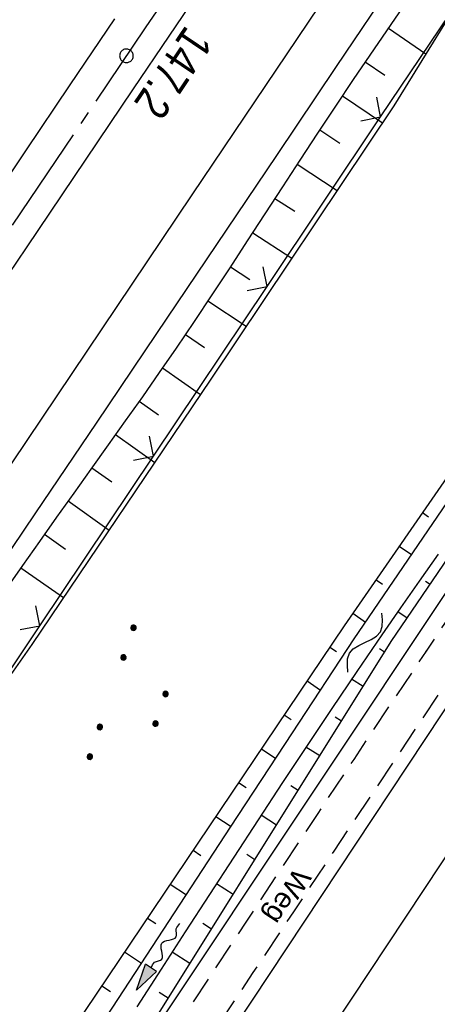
# Model space of a CAD drawing. Extents: x 510526 to 513920, y 467229 to 478797.
# Tile 456 of 467: x 513236 to 513266, y 477571 to 477643. Entities that reach past the tile are written whole.
import ezdxf

# ---------------------------------------------------------------- set-up
doc = ezdxf.new("R2010")
doc.units = 0
doc.header["$LTSCALE"] = 10
doc.header["$MEASUREMENT"] = 0
for name, pattern in [('ACHSE', [5.5, 4, -0.5, 0.5, -0.5]), ('LT00', [0]), ('LT11', [0.3, 0.2, -0.1])]:
    doc.linetypes.add(name, pattern=pattern)
doc.layers.get('0').update_dxf_attribs({"linetype": 'LT00'})
for name, color, linetype in [('--FLIEßRICHTPFEIL', 180, 'Continuous'), ('--WASSER_NUTZUNG', 180, 'Continuous'), ('-AX-020', 250, 'ACHSE'), ('-ST-20-1', 250, 'LT00'), ('DFK_AB_L', 21, 'LT00'), ('DFK_KATASTER', 250, 'LT00'), ('DFK_NUTZUNG', 250, 'LT00'), ('FELDWEG_TEXT', 1, 'Continuous'), ('V87_AFBR_BAB', 250, 'LT00'), ('V87_BOESCH', 250, 'LT00'), ('V87_BOSCHUNG', 250, 'LT00'), ('V87_FELDWEG', 250, 'LT11'), ('V87_GRABEN', 250, 'LT00'), ('V87_LD_MARK', 250, 'LT00'), ('V87_ZAUN', 40, 'LT00')]:
    doc.layers.add(name, color=color, linetype=linetype)
doc.styles.add('Beschrift', font='ARIAL.TTF')

# ---------------------------------------------------------------- blocks, each defined once
blk = doc.blocks.new('SYMB0002')
at = {"color": 0, "linetype": 'ByBlock'}
for points in [[(-0.031395, 0.499013), (-0.093691, 0.491144), (-0.154509, 0.475528), (-0.21289, 0.452414), (-0.267913, 0.422164), (-0.318712, 0.385257), (-0.364484, 0.342274), (-0.404509, 0.293893), (-0.438154, 0.240877), (-0.464888, 0.184062), (-0.484292, 0.124345), (-0.496058, 0.062667), (-0.5, 0)], [(-0.5, 0), (-0.496058, -0.062667), (-0.484292, -0.124345), (-0.464888, -0.184062), (-0.438154, -0.240877), (-0.404509, -0.293893), (-0.364485, -0.342274), (-0.318712, -0.385257), (-0.267914, -0.422164), (-0.21289, -0.452414), (-0.154509, -0.475529), (-0.093691, -0.491144), (-0.031395, -0.499014), (0.031395, -0.499014)], [(0.5, 0), (0.496057, 0.062667), (0.484292, 0.124345), (0.464888, 0.184062), (0.438153, 0.240877), (0.404509, 0.293893), (0.364484, 0.342274), (0.318712, 0.385257), (0.267913, 0.422164), (0.21289, 0.452414), (0.154509, 0.475528), (0.093691, 0.491144), (0.031395, 0.499013), (-0.031395, 0.499013)], [(0.031395, -0.499014), (0.093691, -0.491144), (0.154509, -0.475529), (0.21289, -0.452414), (0.267914, -0.422164), (0.318712, -0.385257), (0.364485, -0.342274), (0.404509, -0.293893), (0.438154, -0.240877), (0.464889, -0.184062), (0.484292, -0.124345), (0.496058, -0.062667), (0.5, 0)]]:
    blk.add_lwpolyline(points, dxfattribs=at)
blk = doc.blocks.new('SYMB0011')
at = {"color": 0, "linetype": 'ByBlock'}
for p, q in [((0.5, 0), (-0.5, 0)), ((0, 0.5), (0, -0.5))]:
    blk.add_line(p, q, dxfattribs=at)
blk = doc.blocks.new('SYMB0024')
at = {"color": 0, "linetype": 'ByBlock'}
for p, q in [((-0.5, 0.5), (0, 0)), ((0, 0), (0.5, 0.5))]:
    blk.add_line(p, q, dxfattribs=at)
blk = doc.blocks.new('FLIEßRICHTPFEIL')
at = {"layer": '--FLIEßRICHTPFEIL'}
blk.add_hatch(color=256, dxfattribs=at).paths.add_polyline_path([(-1.95, 0.4875), (-1.95, -0.4875), (0, 0)])
for p, q in [((-1.95, 0.4875), (-1.95, -0.4875)), ((-1.95, 0.4875), (0, 0)), ((0, 0), (-1.95, -0.4875))]:
    blk.add_line(p, q, dxfattribs=at)
at = {"layer": '--FLIEßRICHTPFEIL', "start_tangent": (-1, 0), "end_tangent": (-1, 0)}
blk.add_spline([(-1.95, 0), (-2.4375, 0), (-2.925, 0.325), (-3.4125, 0), (-3.9, -0.325), (-4.3875, 0), (-4.875, 0.325), (-5.3625, 0), (-5.85, 0)], degree=3, dxfattribs=at)
blk = doc.blocks.new('SYMB7251')
at = {"color": 0, "linetype": 'ByBlock'}
for points in [[(-0.25, 0), (-0.208333, 0.028889), (-0.166667, 0.051111), (-0.125, 0.06), (-0.083333, 0.051111), (-0.041667, 0.028889), (0, 0)], [(0, 0), (0.041667, -0.028889), (0.083333, -0.051111), (0.125, -0.06), (0.166667, -0.051111), (0.208333, -0.028889), (0.25, 0)]]:
    blk.add_lwpolyline(points, dxfattribs=at)
blk = doc.blocks.new('SYMB7111')
at = {"color": 0, "linetype": 'ByBlock'}
for p, q in [((-0.13, 0.202919), (-0.13, 0.177081)), ((-0.125, 0.172895), (-0.125, 0.207105)), ((-0.12, 0.209164), (-0.12, 0.170836)), ((-0.115, 0.170204), (-0.115, 0.209796)), ((-0.11, 0.209164), (-0.11, 0.170836)), ((-0.105, 0.172895), (-0.105, 0.207105)), ((-0.1, 0.202919), (-0.1, 0.177081)), ((-0.095, 0.189874), (-0.095, 0.190146)), ((0.1, 0.202919), (0.1, 0.177081)), ((0.105, 0.172895), (0.105, 0.207105)), ((0.11, 0.209164), (0.11, 0.170836)), ((0.115, 0.170204), (0.115, 0.209796)), ((0.12, 0.209164), (0.12, 0.170836)), ((0.125, 0.172895), (0.125, 0.207105)), ((0.13, 0.202919), (0.13, 0.177081)), ((0.135, 0.189874), (0.135, 0.190146)), ((-0.515, -0.177081), (-0.515, -0.202919)), ((-0.51, -0.207105), (-0.51, -0.172895)), ((-0.505, -0.170836), (-0.505, -0.209164)), ((-0.5, -0.209796), (-0.5, -0.170204)), ((-0.495, -0.170836), (-0.495, -0.209164)), ((-0.49, -0.207105), (-0.49, -0.172895)), ((-0.485, -0.177081), (-0.485, -0.202919)), ((-0.48, -0.190126), (-0.48, -0.189854)), ((-0.285, -0.177081), (-0.285, -0.202919)), ((-0.28, -0.207105), (-0.28, -0.172895)), ((-0.275, -0.170836), (-0.275, -0.209164)), ((-0.27, -0.209796), (-0.27, -0.170204)), ((-0.265, -0.170836), (-0.265, -0.209164)), ((-0.26, -0.207105), (-0.26, -0.172895)), ((-0.255, -0.177081), (-0.255, -0.202919)), ((-0.25, -0.190126), (-0.25, -0.189854)), ((0.255, -0.177081), (0.255, -0.202919)), ((0.26, -0.207105), (0.26, -0.172895)), ((0.265, -0.170836), (0.265, -0.209164)), ((0.27, -0.209796), (0.27, -0.170204)), ((0.275, -0.170836), (0.275, -0.209164)), ((0.28, -0.207105), (0.28, -0.172895)), ((0.285, -0.177081), (0.285, -0.202919)), ((0.29, -0.190126), (0.29, -0.189854)), ((0.485, -0.177081), (0.485, -0.202919)), ((0.49, -0.207105), (0.49, -0.172895)), ((0.495, -0.170836), (0.495, -0.209164)), ((0.5, -0.209796), (0.5, -0.170204)), ((0.505, -0.170836), (0.505, -0.209164)), ((0.51, -0.207105), (0.51, -0.172895)), ((0.515, -0.177081), (0.515, -0.202919)), ((0.52, -0.190126), (0.52, -0.189854))]:
    blk.add_line(p, q, dxfattribs=at)
for points in [[(-0.095, 0.19), (-0.096981, 0.198678), (-0.10253, 0.205637), (-0.11055, 0.209499), (-0.11945, 0.209499), (-0.12747, 0.205637), (-0.133019, 0.198678), (-0.135, 0.19), (-0.133019, 0.181322), (-0.12747, 0.174363), (-0.11945, 0.170501), (-0.11055, 0.170501), (-0.10253, 0.174363), (-0.096981, 0.181322), (-0.095, 0.19)], [(0.135, 0.19), (0.133019, 0.198678), (0.12747, 0.205637), (0.11945, 0.209499), (0.11055, 0.209499), (0.10253, 0.205637), (0.096981, 0.198678), (0.095, 0.19), (0.096981, 0.181322), (0.10253, 0.174363), (0.11055, 0.170501), (0.11945, 0.170501), (0.12747, 0.174363), (0.133019, 0.181322), (0.135, 0.19)], [(-0.48, -0.19), (-0.481981, -0.181322), (-0.48753, -0.174363), (-0.49555, -0.170501), (-0.50445, -0.170501), (-0.51247, -0.174363), (-0.518019, -0.181322), (-0.52, -0.19), (-0.518019, -0.198678), (-0.51247, -0.205637), (-0.50445, -0.209499), (-0.49555, -0.209499), (-0.48753, -0.205637), (-0.481981, -0.198678), (-0.48, -0.19)], [(-0.25, -0.19), (-0.251981, -0.181322), (-0.25753, -0.174363), (-0.26555, -0.170501), (-0.27445, -0.170501), (-0.28247, -0.174363), (-0.288019, -0.181322), (-0.29, -0.19), (-0.288019, -0.198678), (-0.28247, -0.205637), (-0.27445, -0.209499), (-0.26555, -0.209499), (-0.25753, -0.205637), (-0.251981, -0.198678), (-0.25, -0.19)], [(0.29, -0.19), (0.288019, -0.181322), (0.28247, -0.174363), (0.27445, -0.170501), (0.26555, -0.170501), (0.25753, -0.174363), (0.251981, -0.181322), (0.25, -0.19), (0.251981, -0.198678), (0.25753, -0.205637), (0.26555, -0.209499), (0.27445, -0.209499), (0.28247, -0.205637), (0.288019, -0.198678), (0.29, -0.19)], [(0.52, -0.19), (0.518019, -0.181322), (0.51247, -0.174363), (0.50445, -0.170501), (0.49555, -0.170501), (0.48753, -0.174363), (0.481981, -0.181322), (0.48, -0.19), (0.481981, -0.198678), (0.48753, -0.205637), (0.49555, -0.209499), (0.50445, -0.209499), (0.51247, -0.205637), (0.518019, -0.198678), (0.52, -0.19)]]:
    blk.add_lwpolyline(points, dxfattribs=at)

msp = doc.modelspace()

# ---------------------------------------------------------------- linework, layer by layer
at = {"layer": '-AX-020', "ltscale": 0.2, "flags": 128}
msp.add_lwpolyline([(513881.716, 478796.972), (513877.87, 478787.354), (513870.367, 478768.801), (513862.788, 478750.278), (513855.137, 478731.786), (513847.411, 478713.324), (513839.611, 478694.893), (513831.738, 478676.494), (513823.791, 478658.127), (513815.771, 478639.791), (513807.678, 478621.487), (513799.512, 478603.216), (513791.272, 478584.978), (513782.96, 478566.773), (513774.576, 478548.601), (513766.118, 478530.463), (513757.588, 478512.359), (513748.986, 478494.289), (513740.312, 478476.254), (513731.565, 478458.253), (513722.747, 478440.287), (513713.857, 478422.357), (513704.896, 478404.463), (513695.863, 478386.605), (513686.758, 478368.782), (513677.583, 478350.997), (513668.336, 478333.248), (513659.019, 478315.536), (513649.63, 478297.862), (513640.172, 478280.225), (513630.643, 478262.626), (513621.043, 478245.066), (513611.374, 478227.544), (513601.634, 478210.061), (513591.825, 478192.617), (513586.745, 478183.647), (513576.83, 478166.262), (513566.848, 478148.917), (513556.8, 478131.609), (513546.688, 478114.338), (513536.514, 478097.104), (513526.28, 478079.906), (513515.988, 478062.743), (513505.638, 478045.613), (513495.234, 478028.517), (513484.778, 478011.453), (513474.27, 477994.421), (513463.712, 477977.419), (513453.108, 477960.447), (513442.457, 477943.503), (513431.762, 477926.587), (513421.026, 477909.698), (513410.248, 477892.835), (513399.432, 477875.997), (513388.579, 477859.182), (513377.691, 477842.39), (513366.769, 477825.62), (513355.815, 477808.871), (513344.831, 477792.142), (513333.819, 477775.431), (513322.78, 477758.738), (513311.715, 477742.062), (513300.628, 477725.401), (513289.519, 477708.754), (513278.389, 477692.121), (513267.242, 477675.5), (513256.078, 477658.891), (513244.899, 477642.291), (513233.706, 477625.7), (513222.502, 477609.117), (513211.288, 477592.542), (513200.066, 477575.971), (513188.837, 477559.405), (513177.603, 477542.843), (513166.366, 477526.282), (513154.797, 477509.239), (513142.496, 477491.114), (513130.197, 477472.988), (513117.902, 477454.859), (513105.613, 477436.726), (513093.333, 477418.587), (513081.064, 477400.44), (513068.808, 477382.285), (513056.567, 477364.119), (513044.344, 477345.942), (513032.141, 477327.752), (513019.958, 477309.547), (513007.8, 477291.325), (512995.668, 477273.087), (512983.565, 477254.83), (512971.492, 477236.552), (512959.452, 477218.253), (512947.447, 477199.931), (512935.479, 477181.584), (512923.551, 477163.212), (512911.665, 477144.812), (512899.822, 477126.385), (512888.026, 477107.927), (512876.279, 477089.439), (512864.582, 477070.918), (512852.939, 477052.364), (512841.352, 477033.775), (512829.822, 477015.15), (512818.352, 476996.488), (512806.945, 476977.787), (512795.603, 476959.048), (512789.644, 476949.141), (512778.405, 476930.339), (512767.236, 476911.496), (512756.135, 476892.613), (512745.103, 476873.688), (512734.14, 476854.724), (512723.246, 476835.72), (512712.422, 476816.676), (512701.668, 476797.593), (512690.983, 476778.471), (512680.369, 476759.309), (512669.824, 476740.11), (512659.35, 476720.871), (512648.946, 476701.595), (512638.612, 476682.281), (512628.349, 476662.929), (512618.157, 476643.54), (512608.036, 476624.113), (512597.985, 476604.65), (512588.006, 476585.15), (512578.098, 476565.614), (512568.261, 476546.042), (512558.497, 476526.434), (512548.803, 476506.791), (512539.182, 476487.112), (512529.632, 476467.399), (512520.155, 476447.65), (512510.749, 476427.867), (512501.416, 476408.05), (512492.156, 476388.199), (512482.968, 476368.314), (512473.852, 476348.396), (512464.81, 476328.445), (512455.84, 476308.46), (512446.944, 476288.443), (512438.12, 476268.394), (512429.37, 476248.313), (512420.694, 476228.2), (512412.09, 476208.055), (512403.561, 476187.879), (512395.105, 476167.672), (512386.723, 476147.434), (512378.415, 476127.166), (512370.181, 476106.867), (512362.021, 476086.539), (512353.936, 476066.181), (512345.925, 476045.794), (512337.988, 476025.377), (512330.127, 476004.932), (512322.339, 475984.458), (512314.627, 475963.955), (512306.989, 475943.425), (512299.427, 475922.867), (512291.94, 475902.281), (512284.528, 475881.669), (512277.191, 475861.029), (512269.93, 475840.362), (512262.744, 475819.67), (512255.634, 475798.951), (512248.599, 475778.206), (512241.641, 475757.436), (512234.758, 475736.641), (512227.951, 475715.82), (512221.221, 475694.975), (512214.566, 475674.105), (512207.988, 475653.211), (512201.487, 475632.294), (512200.128, 475627.887), (512194.281, 475608.791), (512188.5, 475589.674), (512182.785, 475570.538), (512177.137, 475551.381), (512171.56, 475532.204), (512166.053, 475513.007), (512160.618, 475493.788), (512155.257, 475474.55), (512149.971, 475455.29), (512148.09, 475448.361), (512142.908, 475429.074), (512137.804, 475409.765), (512132.778, 475390.436), (512127.829, 475371.088), (512122.957, 475351.719), (512118.163, 475332.332), (512113.447, 475312.925), (512108.808, 475293.499), (512104.247, 475274.055), (512099.765, 475254.593), (512095.36, 475235.113), (512091.033, 475215.616), (512086.785, 475196.101), (512082.614, 475176.57), (512078.522, 475157.022), (512074.508, 475137.458), (512070.573, 475117.878), (512066.716, 475098.282), (512063.238, 475080.246), (512059.532, 475060.621), (512055.901, 475040.983), (512052.344, 475021.33), (512048.857, 475001.665), (512045.438, 474981.988), (512042.084, 474962.3), (512038.794, 474942.602), (512035.562, 474922.893), (512032.388, 474903.175), (512029.269, 474883.449), (512026.201, 474863.714), (512023.183, 474843.972), (512020.21, 474824.222), (512017.282, 474804.467), (512014.394, 474784.705), (512011.544, 474764.937), (512008.73, 474745.165), (512005.949, 474725.388), (512003.198, 474705.607), (512000.474, 474685.821), (511997.775, 474666.033), (511995.098, 474646.242), (511992.439, 474626.448), (511989.798, 474606.651), (511987.169, 474586.854), (511984.552, 474567.054), (511981.943, 474547.253), (511979.34, 474527.452), (511976.744, 474507.689), (511975.127, 474495.377), (511973.477, 474482.815), (511971.825, 474470.254), (511970.169, 474457.693), (511968.506, 474445.133), (511966.835, 474432.574), (511965.154, 474420.016), (511963.46, 474407.46), (511961.752, 474394.906), (511960.027, 474382.355), (511958.283, 474369.806), (511956.518, 474357.259), (511954.73, 474344.717), (511952.918, 474332.177), (511951.078, 474319.642), (511949.209, 474307.111), (511947.309, 474294.584), (511945.376, 474282.063), (511943.407, 474269.547), (511941.4, 474257.038), (511939.355, 474244.534), (511937.267, 474232.038), (511935.137, 474219.549), (511932.96, 474207.067), (511930.736, 474194.594), (511928.462, 474182.131), (511926.136, 474169.676), (511923.757, 474157.232), (511921.321, 474144.799), (511918.829, 474132.377), (511916.276, 474119.967), (511913.661, 474107.57), (511910.982, 474095.187), (511908.238, 474082.818), (511905.425, 474070.464), (511902.544, 474058.127), (511899.59, 474045.806), (511896.562, 474033.504), (511893.47, 474021.261), (511890.29, 474008.997), (511887.033, 473996.753), (511883.699, 473984.53), (511880.287, 473972.328), (511876.798, 473960.148), (511873.233, 473947.991), (511869.591, 473935.856), (511865.873, 473923.745), (511862.077, 473911.656), (511858.206, 473899.593), (511854.259, 473887.554), (511850.236, 473875.54), (511846.136, 473863.552), (511841.962, 473851.59), (511837.711, 473839.654), (511833.386, 473827.746), (511828.985, 473815.865), (511824.51, 473804.012), (511819.96, 473792.188), (511815.335, 473780.392), (511810.636, 473768.626), (511805.863, 473756.89), (511801.015, 473745.185), (511796.094, 473733.51), (511791.099, 473721.866), (511786.031, 473710.255), (511780.889, 473698.675), (511775.675, 473687.128), (511770.388, 473675.615), (511765.028, 473664.135), (511759.596, 473652.689), (511754.091, 473641.278), (511748.515, 473629.901), (511742.867, 473618.56), (511737.147, 473607.255), (511731.356, 473595.986), (511725.494, 473584.754), (511719.562, 473573.559), (511713.558, 473562.402), (511707.485, 473551.283), (511701.341, 473540.203), (511695.128, 473529.162), (511688.845, 473518.159), (511682.492, 473507.198), (511676.07, 473496.276), (511669.58, 473485.395), (511663.021, 473474.555), (511656.394, 473463.757), (511649.699, 473453.001), (511642.935, 473442.288), (511636.105, 473431.617), (511629.207, 473420.99), (511622.242, 473410.406), (511615.211, 473399.867), (511608.113, 473389.372), (511600.949, 473378.922), (511593.719, 473368.518), (511586.423, 473358.16), (511579.062, 473347.848), (511571.637, 473337.582), (511564.147, 473327.364), (511556.592, 473317.193), (511548.973, 473307.07), (511541.291, 473296.996), (511533.545, 473286.969), (511525.735, 473276.993), (511517.863, 473267.066), (511509.929, 473257.188), (511501.932, 473247.361), (511493.873, 473237.584), (511485.753, 473227.859), (511477.572, 473218.186), (511475.548, 473215.811), (511467.291, 473206.202), (511458.976, 473196.642), (511450.605, 473187.132), (511442.182, 473177.667), (511433.709, 473168.249), (511425.188, 473158.872), (511416.622, 473149.537), (511408.014, 473140.241), (511399.365, 473130.982), (511390.679, 473121.758), (511381.958, 473112.568), (511373.205, 473103.409), (511364.421, 473094.278), (511355.61, 473085.175), (511346.772, 473076.096), (511337.912, 473067.039), (511329.031, 473058.003), (511320.132, 473048.986), (511311.216, 473039.984), (511302.286, 473030.997), (511293.345, 473022.02), (511284.394, 473013.053), (511275.436, 473004.094), (511266.473, 472995.139), (511255.909, 472984.591), (511236.789, 472965.502), (511230.177, 472958.9), (511223.567, 472952.294), (511216.964, 472945.683), (511210.368, 472939.063), (511203.785, 472932.433), (511197.215, 472925.788), (511190.663, 472919.125), (511184.131, 472912.443), (511177.622, 472905.739), (511171.139, 472899.01), (511164.685, 472892.252), (511158.263, 472885.464), (511151.877, 472878.643), (511145.529, 472871.786), (511139.222, 472864.891), (511132.96, 472857.955), (511126.746, 472850.976), (511120.583, 472843.952), (511114.476, 472836.881), (511109.32, 472830.82), (511103.322, 472823.655), (511097.386, 472816.438), (511091.511, 472809.171), (511085.699, 472801.854), (511079.95, 472794.488), (511074.265, 472787.072), (511068.642, 472779.609), (511063.084, 472772.097), (511057.591, 472764.538), (511052.162, 472756.933), (511046.799, 472749.281), (511041.501, 472741.584), (511036.27, 472733.841), (511031.105, 472726.054), (511026.007, 472718.223), (511020.976, 472710.349), (511016.012, 472702.431), (511011.117, 472694.472), (511006.29, 472686.471), (511001.532, 472678.429), (510996.842, 472670.347), (510992.223, 472662.225), (510987.672, 472654.063), (510983.192, 472645.863), (510978.782, 472637.625), (510974.443, 472629.349), (510970.175, 472621.036), (510965.978, 472612.687), (510961.853, 472604.303), (510957.799, 472595.883), (510953.818, 472587.43), (510949.91, 472578.942), (510946.074, 472570.422), (510942.311, 472561.868), (510938.622, 472553.283), (510935.007, 472544.666), (510931.465, 472536.02), (510927.997, 472527.343), (510924.604, 472518.636), (510921.286, 472509.901), (510918.042, 472501.138), (510914.874, 472492.347), (510911.781, 472483.529), (510908.763, 472474.686), (510905.821, 472465.817), (510902.956, 472456.923), (510900.166, 472448.004), (510897.454, 472439.062), (510894.817, 472430.098), (510892.258, 472421.111), (510889.776, 472412.102), (510887.37, 472403.073), (510885.043, 472394.023), (510882.792, 472384.954), (510880.62, 472375.866), (510878.525, 472366.759), (510876.509, 472357.635), (510874.57, 472348.494), (510872.71, 472339.337), (510870.929, 472330.164), (510869.226, 472320.976), (510867.602, 472311.774), (510866.056, 472302.558), (510864.59, 472293.33), (510863.202, 472284.089), (510861.894, 472274.837), (510860.665, 472265.574), (510859.516, 472256.301), (510858.445, 472247.018), (510857.455, 472237.726), (510856.544, 472228.427), (510855.712, 472219.119), (510854.96, 472209.806), (510854.288, 472200.485), (510853.696, 472191.159), (510853.184, 472181.829), (510852.752, 472172.495), (510852.399, 472163.157), (510852.127, 472153.817), (510851.934, 472144.475), (510851.822, 472135.131), (510851.789, 472125.787), (510851.836, 472116.443), (510851.964, 472107.1), (510852.009, 472104.711), (510852.237, 472095.37), (510852.543, 472086.03), (510852.927, 472076.694), (510853.387, 472067.361), (510853.922, 472058.032), (510854.53, 472048.707), (510855.21, 472039.388), (510855.961, 472030.074), (510856.782, 472020.766), (510857.671, 472011.464), (510858.627, 472002.169), (510859.649, 471992.88), (510860.734, 471983.599), (510861.883, 471974.326), (510863.094, 471965.06), (510864.364, 471955.802), (510865.694, 471946.554), (510867.082, 471937.313), (510868.525, 471928.081), (510870.024, 471918.857), (510871.577, 471909.643), (510873.182, 471900.438), (510874.839, 471891.241), (510876.545, 471882.054), (510878.3, 471872.876), (510880.102, 471863.708), (510881.95, 471854.548), (510883.842, 471845.397), (510885.778, 471836.255), (510887.756, 471827.123), (510889.775, 471817.999), (510891.834, 471808.885), (510893.93, 471799.779), (510896.064, 471790.681), (510898.233, 471781.592), (510900.437, 471772.511), (510902.673, 471763.439), (510904.942, 471754.374), (510907.241, 471745.317), (510909.57, 471736.267), (510911.926, 471727.225), (510914.31, 471718.19), (510916.719, 471709.161), (510919.152, 471700.139), (510921.608, 471691.124), (510924.087, 471682.114), (510926.585, 471673.11), (510929.104, 471664.112), (510931.64, 471655.118), (510934.193, 471646.129), (510936.762, 471637.145), (510939.345, 471628.165), (510941.941, 471619.188), (510944.55, 471610.216), (510947.169, 471601.246), (510949.797, 471592.279), (510952.434, 471583.314), (510955.078, 471574.352), (510957.727, 471565.391), (510960.382, 471556.431), (510963.039, 471547.473), (510967.703, 471531.767), (510970.248, 471523.199), (510975.26, 471506.323), (510980.27, 471489.445), (510985.273, 471472.566), (510990.267, 471455.684), (510995.248, 471438.798), (511000.214, 471421.908), (511005.162, 471405.012), (511010.087, 471388.11), (511014.988, 471371.201), (511019.861, 471354.283), (511024.703, 471337.357), (511029.511, 471320.421), (511034.281, 471303.475), (511039.011, 471286.517), (511043.698, 471269.547), (511048.338, 471252.564), (511052.928, 471235.568), (511057.465, 471218.557), (511061.945, 471201.532), (511066.367, 471184.491), (511070.726, 471167.434), (511075.019, 471150.36), (511079.243, 471133.269), (511083.395, 471116.16), (511086.572, 471102.843), (511090.589, 471085.702), (511094.527, 471068.543), (511098.388, 471051.366), (511102.17, 471034.172), (511105.875, 471016.961), (511109.501, 470999.734), (511113.048, 470982.489), (511116.518, 470965.23), (511119.908, 470947.954), (511123.221, 470930.663), (511126.454, 470913.357), (511129.609, 470896.037), (511132.686, 470878.703), (511135.683, 470861.354), (511138.602, 470843.993), (511141.441, 470826.619), (511144.202, 470809.231), (511146.884, 470791.831), (511149.487, 470774.42), (511152.01, 470756.996), (511154.454, 470739.562), (511156.819, 470722.116), (511159.105, 470704.66), (511161.311, 470687.193), (511163.438, 470669.717), (511165.485, 470652.232), (511165.638, 470650.897), (511167.873, 470631.022), (511170.027, 470611.138), (511172.103, 470591.246), (511174.098, 470571.346), (511176.014, 470551.438), (511177.851, 470531.523), (511179.526, 470512.546), (511180.884, 470496.345), (511182.163, 470480.137), (511183.363, 470463.922), (511184.482, 470447.702), (511185.522, 470431.478), (511186.482, 470415.247), (511187.362, 470399.013), (511188.162, 470382.774), (511188.882, 470366.532), (511189.522, 470350.286), (511190.082, 470334.037), (511190.563, 470317.786), (511190.963, 470301.532), (511191.284, 470285.277), (511191.524, 470269.02), (511191.684, 470252.763), (511191.765, 470236.505), (511191.765, 470220.247), (511191.686, 470203.988), (511191.526, 470187.731), (511191.287, 470171.474), (511191.243, 470169.007), (511190.912, 470152.752), (511190.504, 470136.499), (511190.023, 470120.247), (511189.472, 470103.998), (511188.854, 470087.752), (511188.173, 470071.508), (511187.432, 470055.266), (511186.634, 470039.027), (511185.783, 470022.791), (511184.882, 470006.558), (511183.935, 469990.327), (511182.944, 469974.099), (511181.913, 469957.873), (511180.846, 469941.65), (511179.745, 469925.429), (511178.614, 469909.21), (511177.457, 469892.993), (511176.276, 469876.777), (511175.075, 469860.563), (511173.858, 469844.35), (511172.627, 469828.139), (511171.386, 469811.927), (511170.138, 469795.717), (511168.847, 469778.991), (511030.959, 467993.348), (511029.419, 467973.407), (511027.883, 467953.466), (511026.353, 467933.525), (511024.832, 467913.582), (511023.323, 467893.64), (511021.828, 467873.695), (511020.353, 467853.75), (511018.898, 467833.804), (511017.467, 467813.855), (511016.063, 467793.903), (511014.69, 467773.951), (511013.35, 467753.995), (511012.046, 467734.038), (511010.782, 467714.078), (511009.56, 467694.116), (511008.383, 467674.151), (511007.254, 467654.183), (511006.177, 467634.211), (511005.154, 467614.237), (511004.188, 467594.261), (511003.284, 467574.281), (511002.442, 467554.299), (511001.667, 467534.314), (511000.962, 467514.327), (511000.329, 467494.336), (510999.772, 467474.345), (510999.556, 467465.709), (510999.112, 467445.714), (510998.747, 467425.717), (510998.463, 467405.719), (510998.259, 467385.719), (510998.135, 467365.72), (510998.091, 467345.72), (510998.127, 467325.72), (510998.243, 467305.721), (510998.439, 467285.721), (510998.715, 467265.723), (510999.071, 467245.726), (510999.432, 467229.156)], dxfattribs=at)
at = {"layer": 'DFK_AB_L'}
msp.add_line((513317.264, 477676.156), (513151.906, 477428.304), dxfattribs=at)
at = {"layer": 'DFK_KATASTER'}
for p, q in [((513207.135, 477502.075), (513288.055, 477624.045)), ((513295.125, 477623.815), (513212.135, 477498.755))]:
    msp.add_line(p, q, dxfattribs=at)
at = {"layer": 'V87_AFBR_BAB'}
for points in [[(513263.386, 477646.045), (513258.942, 477639.443), (513254.543, 477632.91), (513250.141, 477626.379), (513245.736, 477619.85), (513241.285, 477613.259), (513236.83, 477606.671), (513232.373, 477600.084), (513227.853, 477593.407), (513223.332, 477586.731), (513218.811, 477580.054), (513215.372, 477574.974), (513211.933, 477569.894), (513208.493, 477564.814), (513205.051, 477559.735), (513201.661, 477554.736), (513198.27, 477549.739), (513194.877, 477544.742), (513191.484, 477539.745), (513184.486, 477529.44), (513177.488, 477519.136)], [(513197.335, 477568.773), (513199.316, 477571.678), (513201.298, 477574.583), (513203.28, 477577.487), (513205.26, 477580.393), (513207.239, 477583.3), (513209.213, 477586.209), (513211.492, 477589.58), (513213.767, 477592.955), (513216.038, 477596.332), (513218.308, 477599.71), (513220.579, 477603.087), (513222.851, 477606.463), (513225.509, 477610.402), (513228.171, 477614.339), (513230.834, 477618.274), (513233.498, 477622.208), (513236.161, 477626.144), (513238.786, 477630.03), (513241.41, 477633.917), (513244.031, 477637.805), (513246.652, 477641.693), (513249.273, 477645.582)], [(513242.628, 477642.963), (513239.361, 477638.11), (513236.093, 477633.257), (513232.823, 477628.406), (513229.495, 477623.476), (513226.164, 477618.547), (513222.83, 477613.62), (513219.496, 477608.694), (513214.942, 477601.968), (513210.387, 477595.242), (513205.833, 477588.516), (513202.385, 477583.422), (513198.936, 477578.329), (513195.487, 477573.236), (513192.037, 477568.143), (513187.5, 477561.451), (513182.961, 477554.76)]]:
    msp.add_lwpolyline(points, dxfattribs=at)
at = {"layer": 'V87_BOESCH'}
for points in [[(513283.072, 477664.975), (513281.864, 477664.034), (513280.836, 477663.509), (513275.784, 477656.949), (513263.179, 477636.572), (513249.729, 477616.495), (513236.566, 477596.991), (513222.811, 477577.405), (513209.225, 477557.294), (513195.937, 477536.995), (513181.807, 477516.225), (513168.482, 477496.681), (513154.574, 477476.137), (513141.404, 477456.473), (513127.549, 477436.725)], [(513263.873, 477643.855), (513262.641, 477642.073), (513261.415, 477640.286), (513260.197, 477638.494), (513258.882, 477636.531), (513257.577, 477634.56), (513256.28, 477632.583), (513254.989, 477630.603), (513253.699, 477628.621), (513252.407, 477626.64), (513251.111, 477624.662), (513249.808, 477622.69), (513248.494, 477620.724), (513247.166, 477618.768), (513245.931, 477616.979), (513244.685, 477615.198), (513243.43, 477613.423), (513242.17, 477611.652), (513240.905, 477609.883), (513239.641, 477608.115), (513238.378, 477606.345), (513237.12, 477604.572), (513235.87, 477602.794), (513234.631, 477601.009)]]:
    msp.add_lwpolyline(points, dxfattribs=at)
at = {"layer": 'V87_BOSCHUNG'}
for p, q in [((513262.784, 477642.28), (513265.536, 477640.382)), ((513261.083, 477639.799), (513262.521, 477638.817)), ((513259.399, 477637.307), (513262.34, 477635.32)), ((513257.731, 477634.793), (513259.205, 477633.817)), ((513256.081, 477632.277), (513259.015, 477630.356)), ((513254.438, 477629.757), (513255.894, 477628.814)), ((513252.801, 477627.243), (513255.68, 477625.378)), ((513251.162, 477624.74), (513252.584, 477623.809)), ((513249.512, 477622.245), (513252.331, 477620.379)), ((513247.848, 477619.769), (513249.25, 477618.821)), ((513246.16, 477617.309), (513248.97, 477615.37)), ((513244.45, 477614.864), (513245.866, 477613.867)), ((513242.72, 477612.424), (513245.598, 477610.374)), ((513240.976, 477609.983), (513242.448, 477608.935)), ((513239.232, 477607.542), (513242.241, 477605.399)), ((513265.296, 477606.687), (513265.738, 477606.38)), ((513237.487, 477605.091), (513239.027, 477604.005)), ((513263.587, 477604.221), (513264.488, 477603.595)), ((513235.756, 477602.63), (513238.894, 477600.44)), ((513261.879, 477601.755), (513262.337, 477601.437)), ((513265.846, 477601.403), (513265.52, 477601.629)), ((513264.16, 477598.929), (513263.474, 477599.391)), ((513260.168, 477599.286), (513261.105, 477598.644)), ((513258.478, 477596.804), (513258.958, 477596.479)), ((513262.505, 477596.436), (513262.135, 477596.678)), ((513256.799, 477594.314), (513257.795, 477593.649)), ((513260.917, 477593.898), (513260.07, 477594.437)), ((513255.122, 477591.826), (513255.636, 477591.483)), ((513259.325, 477591.354), (513258.858, 477591.652)), ((513253.445, 477589.338), (513254.505, 477588.631)), ((513257.734, 477588.811), (513256.721, 477589.456)), ((513251.768, 477586.851), (513252.314, 477586.487)), ((513256.143, 477586.268), (513255.603, 477586.611)), ((513250.091, 477584.363), (513251.214, 477583.614)), ((513254.551, 477583.724), (513253.414, 477584.449)), ((513248.415, 477581.875), (513248.991, 477581.491)), ((513252.96, 477581.181), (513252.366, 477581.559)), ((513246.738, 477579.388), (513247.921, 477578.598)), ((513251.369, 477578.638), (513250.134, 477579.424)), ((513245.061, 477576.9), (513245.668, 477576.495)), ((513249.778, 477576.094), (513249.14, 477576.501)), ((513243.384, 477574.412), (513244.628, 477573.583)), ((513248.186, 477573.551), (513246.872, 477574.388)), ((513241.707, 477571.925), (513242.344, 477571.5)), ((513246.595, 477571.008), (513245.919, 477571.438))]:
    msp.add_line(p, q, dxfattribs=at)
at = {"layer": 'V87_FELDWEG', "flags": 128}
for points in [[(513100.279, 477240.015), (513099.677, 477244.03), (513099.073, 477248.045), (513098.465, 477252.061), (513097.853, 477256.079), (513097.233, 477260.099), (513096.605, 477264.121), (513095.967, 477268.147), (513095.466, 477271.259), (513094.959, 477274.371), (513094.446, 477277.482), (513093.929, 477280.59), (513093.408, 477283.694), (513092.884, 477286.791), (513092.358, 477289.879), (513091.83, 477292.958), (513091.303, 477296.025), (513090.923, 477298.226), (513090.542, 477300.423), (513090.159, 477302.62), (513089.771, 477304.817), (513089.378, 477307.02), (513088.978, 477309.23), (513088.57, 477311.451), (513088.152, 477313.685), (513087.723, 477315.936), (513087.282, 477318.206), (513086.826, 477320.498), (513086.665, 477321.305), (513086.512, 477322.112), (513086.376, 477322.916), (513086.269, 477323.715), (513086.2, 477324.506), (513086.178, 477325.286), (513086.214, 477326.053), (513086.317, 477326.803), (513086.509, 477327.58), (513086.778, 477328.338), (513087.117, 477329.078), (513087.516, 477329.803), (513087.964, 477330.516), (513088.455, 477331.218), (513088.976, 477331.912), (513089.521, 477332.6), (513090.079, 477333.285), (513090.641, 477333.968), (513091.198, 477334.652), (513092.174, 477335.898), (513093.107, 477337.153), (513094.002, 477338.416), (513094.865, 477339.685), (513095.7, 477340.96), (513096.512, 477342.24), (513097.306, 477343.523), (513098.086, 477344.808), (513098.859, 477346.095), (513099.628, 477347.381), (513100.399, 477348.666), (513101.176, 477349.949), (513102.517, 477352.116), (513103.887, 477354.273), (513105.283, 477356.423), (513106.702, 477358.566), (513108.141, 477360.703), (513109.596, 477362.835), (513111.065, 477364.963), (513112.544, 477367.088), (513114.03, 477369.212), (513115.52, 477371.334), (513117.011, 477373.457), (513118.499, 477375.581), (513119.981, 477377.707), (513122.235, 477380.969), (513124.471, 477384.238), (513126.691, 477387.512), (513128.896, 477390.792), (513131.09, 477394.076), (513133.273, 477397.364), (513135.449, 477400.655), (513137.62, 477403.948), (513139.788, 477407.243), (513141.954, 477410.539), (513144.122, 477413.835), (513147.52, 477418.992), (513150.926, 477424.147), (513154.337, 477429.301), (513157.753, 477434.454), (513161.172, 477439.606), (513164.593, 477444.758), (513168.015, 477449.908), (513172.425, 477456.545), (513176.835, 477463.181), (513181.245, 477469.815), (513185.657, 477476.448), (513190.071, 477483.079), (513194.487, 477489.709), (513198.906, 477496.336), (513202.16, 477501.212), (513205.416, 477506.086), (513208.672, 477510.961), (513211.928, 477515.835), (513215.184, 477520.71), (513219.623, 477527.361), (513224.058, 477534.013), (513228.491, 477540.668), (513232.918, 477547.325), (513237.341, 477553.986), (513241.759, 477560.65), (513244.399, 477564.638), (513247.038, 477568.627), (513249.677, 477572.616), (513252.317, 477576.604), (513254.959, 477580.59), (513257.605, 477584.575), (513260.256, 477588.556), (513262.912, 477592.534), (513265.575, 477596.507), (513267.374, 477599.183), (513269.175, 477601.858), (513270.975, 477604.534), (513272.773, 477607.21), (513274.566, 477609.89), (513276.353, 477612.575), (513278.131, 477615.265), (513279.898, 477617.961), (513281.652, 477620.666), (513283.392, 477623.381), (513284.58, 477625.254), (513285.762, 477627.131), (513286.942, 477629.009), (513288.121, 477630.888), (513289.304, 477632.764), (513290.492, 477634.637), (513292.085, 477637.121), (513293.69, 477639.598), (513295.306, 477642.067), (513296.931, 477644.531), (513298.562, 477646.99), (513300.199, 477649.445), (513301.84, 477651.899), (513303.481, 477654.352), (513305.122, 477656.805), (513307.722, 477660.7), (513310.317, 477664.598), (513312.91, 477668.498), (513315.501, 477672.398), (513318.093, 477676.298), (513320.688, 477680.196), (513323.231, 477684.009), (513325.776, 477687.82), (513328.323, 477691.631), (513330.871, 477695.441), (513333.417, 477699.251), (513335.962, 477703.063), (513339.068, 477707.724), (513342.17, 477712.387), (513345.268, 477717.053), (513348.364, 477721.72), (513351.458, 477726.389), (513354.453, 477730.912), (513357.446, 477735.437), (513360.437, 477739.964), (513363.423, 477744.493), (513366.405, 477749.025), (513368.872, 477752.782), (513371.336, 477756.541), (513373.798, 477760.301), (513376.259, 477764.062), (513378.721, 477767.822), (513380.797, 477770.991), (513382.875, 477774.159), (513384.958, 477777.324), (513387.045, 477780.486), (513389.139, 477783.643), (513391.242, 477786.794), (513393.521, 477790.187), (513395.81, 477793.574), (513398.107, 477796.956), (513400.409, 477800.334), (513401.725, 477802.261)], [(513403.947, 477800.848), (513403.917, 477800.803), (513400.517, 477795.69), (513397.115, 477790.578), (513393.709, 477785.469), (513391.601, 477782.309), (513389.492, 477779.15), (513387.384, 477775.99), (513385.278, 477772.829), (513383.176, 477769.665), (513381.078, 477766.498), (513379.003, 477763.352), (513376.931, 477760.204), (513374.863, 477757.054), (513372.795, 477753.903), (513370.727, 477750.753), (513368.656, 477747.604), (513366.54, 477744.395), (513364.421, 477741.187), (513362.301, 477737.98), (513360.181, 477734.774), (513358.062, 477731.566), (513355.945, 477728.357), (513353.833, 477725.145), (513351.903, 477722.201), (513349.976, 477719.255), (513348.05, 477716.308), (513346.124, 477713.362), (513344.196, 477710.416), (513342.265, 477707.473), (513340.329, 477704.533), (513338.386, 477701.597), (513336.213, 477698.332), (513334.03, 477695.072), (513331.841, 477691.817), (513329.644, 477688.567), (513327.443, 477685.32), (513325.238, 477682.076), (513323.03, 477678.833), (513321.033, 477675.902), (513319.037, 477672.971), (513317.044, 477670.038), (513315.056, 477667.101), (513313.075, 477664.16), (513311.104, 477661.212), (513309.145, 477658.257), (513307.199, 477655.292), (513305.6, 477652.83), (513304.009, 477650.363), (513302.424, 477647.892), (513300.843, 477645.418), (513299.263, 477642.944), (513297.681, 477640.471), (513296.095, 477638), (513294.504, 477635.533), (513292.903, 477633.072), (513291.401, 477630.783), (513289.891, 477628.499), (513288.375, 477626.218), (513286.856, 477623.94), (513285.336, 477621.662), (513282.397, 477617.255), (513279.461, 477612.847), (513276.525, 477608.438), (513273.59, 477604.029), (513270.655, 477599.62), (513267.717, 477595.213), (513264.738, 477590.748), (513261.757, 477586.284), (513258.777, 477581.821), (513255.798, 477577.356), (513252.821, 477572.889), (513249.85, 477568.419), (513246.884, 477563.946), (513243.925, 477559.467), (513241.515, 477555.806), (513239.11, 477552.142), (513236.707, 477548.477), (513234.306, 477544.81), (513231.904, 477541.144), (513229.501, 477537.479), (513227.095, 477533.816), (513224.684, 477530.156), (513222.266, 477526.5), (513219.841, 477522.85), (513217.407, 477519.205), (513215.358, 477516.155), (513213.304, 477513.109), (513211.245, 477510.065), (513209.183, 477507.024), (513207.121, 477503.983), (513205.058, 477500.942), (513202.998, 477497.9), (513200.941, 477494.855), (513198.132, 477490.68), (513195.332, 477486.5), (513192.539, 477482.315), (513189.752, 477478.126), (513186.97, 477473.934), (513184.191, 477469.739), (513181.413, 477465.543), (513178.637, 477461.347), (513175.86, 477457.151), (513173.081, 477452.956), (513170.299, 477448.763), (513167.615, 477444.725), (513164.928, 477440.689), (513162.24, 477436.653), (513159.553, 477432.617), (513156.868, 477428.58), (513154.188, 477424.54), (513151.513, 477420.496), (513148.846, 477416.448), (513146.188, 477412.394), (513144.375, 477409.617), (513142.565, 477406.838), (513140.757, 477404.058), (513138.948, 477401.278), (513137.137, 477398.499), (513135.322, 477395.724), (513133.5, 477392.952), (513131.671, 477390.184), (513129.833, 477387.423), (513127.983, 477384.669), (513126.119, 477381.923), (513124.241, 477379.186), (513122.345, 477376.46), (513120.97, 477374.504), (513119.588, 477372.553), (513118.203, 477370.603), (513116.817, 477368.654), (513115.435, 477366.703), (513114.059, 477364.748), (513112.692, 477362.787), (513111.339, 477360.819), (513110.001, 477358.841), (513108.682, 477356.851), (513107.385, 477354.848), (513106.115, 477352.829), (513104.872, 477350.793), (513103.662, 477348.737), (513103.139, 477347.825), (513102.618, 477346.911), (513102.097, 477345.997), (513101.57, 477345.086), (513101.033, 477344.18), (513100.483, 477343.281), (513099.72, 477342.091), (513098.93, 477340.917), (513098.118, 477339.759), (513097.288, 477338.615), (513096.446, 477337.485), (513095.597, 477336.368), (513095.004, 477335.599), (513094.403, 477334.833), (513093.788, 477334.069), (513093.153, 477333.303), (513092.614, 477332.672), (513092.069, 477332.036), (513091.527, 477331.394), (513091.001, 477330.743), (513090.501, 477330.082), (513090.037, 477329.409), (513089.622, 477328.72), (513089.266, 477328.015), (513088.98, 477327.292), (513088.775, 477326.547), (513088.67, 477325.899), (513088.623, 477325.236), (513088.626, 477324.562), (513088.669, 477323.879), (513088.745, 477323.188), (513088.845, 477322.493), (513088.961, 477321.795), (513089.085, 477321.097), (513089.5, 477318.759), (513089.907, 477316.445), (513090.306, 477314.15), (513090.7, 477311.872), (513091.088, 477309.609), (513091.473, 477307.357), (513091.856, 477305.113), (513092.238, 477302.874), (513092.62, 477300.638), (513093.003, 477298.402), (513093.389, 477296.162), (513093.92, 477293.108), (513094.456, 477290.043), (513094.995, 477286.97), (513095.535, 477283.889), (513096.075, 477280.802), (513096.612, 477277.712), (513097.144, 477274.618), (513097.669, 477271.522), (513098.186, 477268.427), (513098.758, 477264.927), (513099.318, 477261.429), (513099.867, 477257.932), (513100.408, 477254.436), (513100.941, 477250.941), (513101.47, 477247.447), (513101.995, 477243.953), (513102.518, 477240.459)]]:
    msp.add_lwpolyline(points, dxfattribs=at)
at = {"layer": 'V87_GRABEN'}
for points in [[(513280.567, 477635.041), (513280.508, 477633.785), (513280.377, 477632.535), (513280.173, 477631.295), (513279.898, 477630.068), (513279.552, 477628.86), (513279.137, 477627.673), (513278.653, 477626.513), (513278.104, 477625.383), (513277.489, 477624.286), (513259.525, 477598.358), (513236.337, 477563.958), (513194.108, 477499.047), (513162.84, 477452.495)], [(513163.98, 477451.534), (513167.878, 477457.399), (513171.77, 477463.268), (513175.658, 477469.139), (513179.543, 477475.012), (513183.425, 477480.887), (513187.306, 477486.762), (513191.187, 477492.638), (513195.068, 477498.513), (513199.788, 477505.654), (513204.51, 477512.794), (513209.232, 477519.933), (513213.954, 477527.073), (513218.675, 477534.214), (513223.394, 477541.355), (513228.111, 477548.499), (513232.824, 477555.645), (513237.533, 477562.793), (513242.086, 477569.715), (513246.635, 477576.639), (513251.181, 477583.565), (513255.726, 477590.493), (513260.269, 477597.421), (513277.629, 477622.824)], [(513165.997, 477450.772), (513197.124, 477497.421), (513213.262, 477521.836), (513240.406, 477561.116), (513262.989, 477597.21), (513279.528, 477621.487)], [(513266.433, 477603.621), (513265.051, 477601.65), (513263.673, 477599.676), (513262.301, 477597.697), (513260.454, 477595.003), (513258.623, 477592.296), (513256.804, 477589.579), (513254.996, 477586.853), (513253.197, 477584.119), (513251.406, 477581.378), (513249.621, 477578.633), (513247.84, 477575.885), (513246.061, 477573.134), (513244.282, 477570.383)]]:
    msp.add_lwpolyline(points, dxfattribs=at)
at = {"layer": 'V87_LD_MARK'}
msp.add_lwpolyline([(513264.317, 477653.765), (513256.067, 477641.499), (513248.333, 477630.016), (513240.592, 477618.537), (513232.845, 477607.062), (513225.093, 477595.591), (513217.336, 477584.123), (513209.575, 477572.658), (513201.81, 477561.195), (513194.042, 477549.735), (513186.271, 477538.276), (513178.499, 477526.819), (513170.724, 477515.362), (513162.949, 477503.907), (513155.173, 477492.451), (513147.397, 477480.996), (513139.956, 477470.032), (513132.516, 477459.068), (513125.078, 477448.102)], dxfattribs=at)
at = {"layer": 'V87_ZAUN'}
for p, q in [((513262.214, 477635.748), (513270.569, 477648.206)), ((513253.859, 477623.291), (513262.214, 477635.748)), ((513245.503, 477610.833), (513253.859, 477623.291)), ((513237.148, 477598.375), (513245.503, 477610.833))]:
    msp.add_line(p, q, dxfattribs=at)
msp.add_lwpolyline([(513228.789, 477585.921), (513229.313, 477586.693), (513237.148, 477598.375)], dxfattribs=at)

# ---------------------------------------------------------------- block references
at = {"layer": '--FLIEßRICHTPFEIL', "rotation": 236.9446098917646}
msp.add_blockref('FLIEßRICHTPFEIL', (513244.253, 477571.606), dxfattribs=at)
at = {"layer": '--WASSER_NUTZUNG', "xscale": 9.999999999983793, "yscale": 9.999999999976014, "zscale": 10, "rotation": 59.99999999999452}
msp.add_blockref('SYMB7251', (513261.055, 477597.135), dxfattribs=at)
at = {"layer": '-ST-20-1', "rotation": 258.929999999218}
msp.add_blockref('SYMB0002', (513243.515, 477640.238), dxfattribs=at)
at = {"layer": 'DFK_NUTZUNG', "xscale": 10, "yscale": 10, "zscale": 10, "rotation": 251.28826}
msp.add_blockref('SYMB7111', (513244.226, 477592.88), dxfattribs=at)
at = {"layer": 'V87_FELDWEG', "xscale": 0.09999999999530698, "yscale": 0.09999999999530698, "zscale": 0.1, "rotation": 237.5288994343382}
msp.add_blockref('SYMB0011', (513265.575, 477596.507), dxfattribs=at)
at = {"layer": 'V87_ZAUN', "xscale": 2.100000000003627, "yscale": 2.100000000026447, "zscale": 2.1, "rotation": 56.15088942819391}
for p in [(513262.214, 477635.748), (513253.859, 477623.291), (513245.503, 477610.833), (513237.148, 477598.375)]:
    msp.add_blockref('SYMB0024', p, dxfattribs=at)

# ---------------------------------------------------------------- texts
at = {"layer": '-ST-20-1', "style": 'Beschrift', "width": 0.8}
msp.add_text('  147.2', height=2.5, rotation=-123.98711, dxfattribs=at).set_placement((513248.768, 477643.845))
at = {"layer": 'FELDWEG_TEXT', "style": 'Beschrift'}
msp.add_text('Weg', height=1.5, rotation=236.89587, dxfattribs=at).set_placement((513255.93, 477580.68))

doc.saveas('drawing.dxf')
